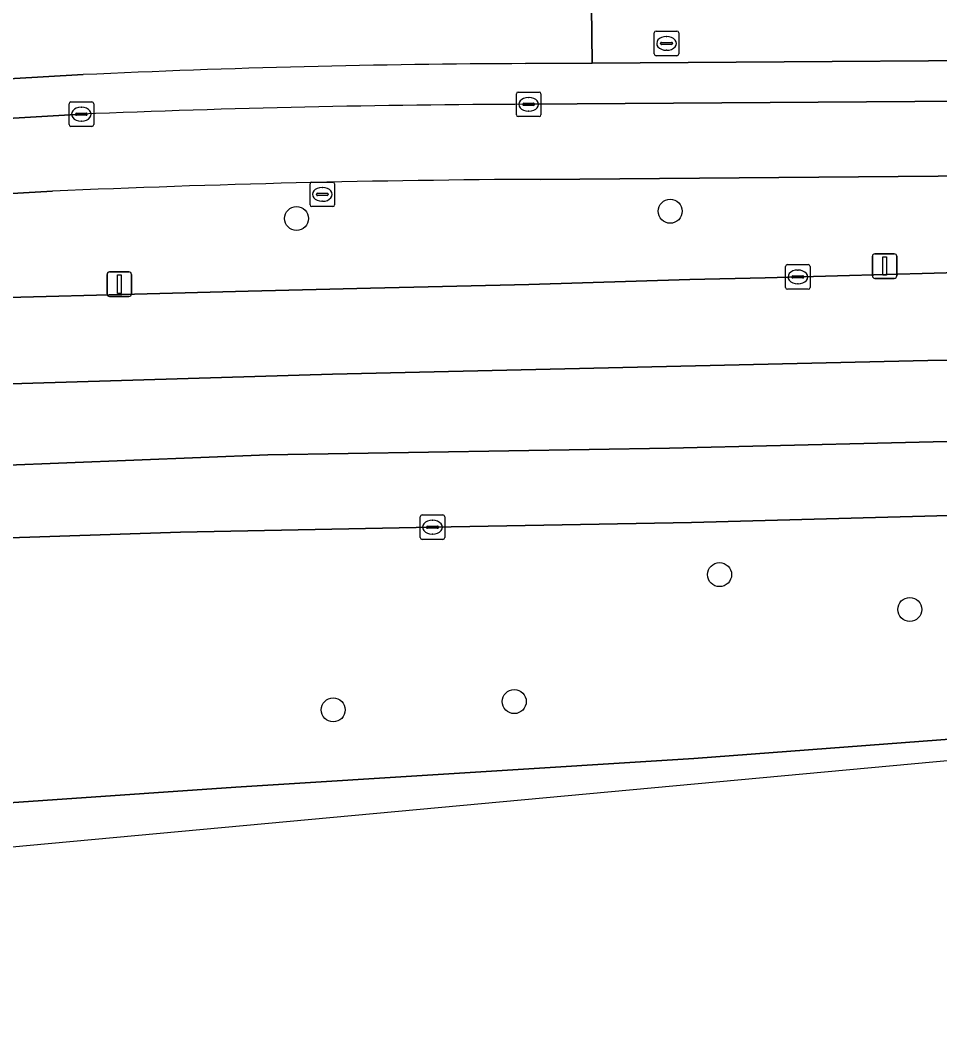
# Model space of a CAD drawing. Extents: x 161477 to 163040, y 383680 to 384871.
# Drawn here: x 161600.78 to 161638.25, y 383984.48 to 384025.39 of the extents above; entities that cross this region are included whole.
import ezdxf

# ---------------------------------------------------------------- set-up
doc = ezdxf.new("R2010")
doc.units = 0
for name, color, linetype in [('IMGEO_Berm_groen', 7, 'Continuous'), ('IMGEO_Boom', 7, 'Continuous'), ('IMGEO_Fietspad_open', 7, 'Continuous'), ('IMGEO_Groenvoorziening', 7, 'Continuous'), ('IMGEO_Kolk', 7, 'Continuous'), ('IMGEO_Lichtmast', 7, 'Continuous'), ('IMGEO_Rijbaan_lokaal_gesloten', 7, 'Continuous'), ('IMGEO_Rioolput', 7, 'Continuous'), ('IMGEO_Voetpad_open', 7, 'Continuous')]:
    doc.layers.add(name, color=color, linetype=linetype)

msp = doc.modelspace()

# ---------------------------------------------------------------- linework, layer by layer
at = {"layer": 'IMGEO_Berm_groen'}
for points in [[(161643.046, 384019.079), (161621.966, 384018.907)], [(161602.097, 384018.423), (161573.956, 384016.808), (161544.573, 384015.055), (161544.954, 384011.623), (161543.178, 384011.433), (161542.767, 384014.947), (161538.112, 384014.669), (161538.381, 384013.151), (161539.075, 384009.572)], [(161634.077, 384014.98), (161639.98, 384015.139), (161649.06, 384015.276), (161673.231, 384015.791), (161673.893, 384015.804), (161674.555, 384015.819), (161674.305, 384018.049), (161673.158, 384017.998)], [(161581.52, 384013.282), (161595.651, 384013.977), (161610.066, 384014.347), (161615.048, 384014.471), (161621.501, 384014.622), (161628.065, 384014.822), (161631.136, 384014.895), (161634.077, 384014.98)], [(161674.624, 384000), (161676.32, 384000.223), (161676.305, 384000.343), (161675.637, 384006.22), (161628.137, 384004.939), (161617.592, 384004.744), (161607.316, 384004.541), (161597.065, 384004.197), (161586.783, 384003.739), (161576.478, 384003.134), (161566.247, 384002.318), (161556.038, 384001.263), (161544.543, 384000), (161540.768, 383999.549), (161543.159, 383987.248), (161543.275, 383986.654), (161543.296, 383986.545)], [(161560.13, 383989.316), (161575.09, 383991.312), (161590.099, 383992.818), (161609.562, 383994.155), (161628.225, 383995.318), (161645.297, 383996.611)]]:
    msp.add_lwpolyline(points, dxfattribs=at)
msp.add_arc((161624.683, 383499.294), 519.62, 90.29961, 92.49124, dxfattribs=at)
at = {"layer": 'IMGEO_Boom'}
for centre in [(161612.041, 384017.312), (161627.264, 384017.608), (161629.274, 384002.81), (161637.023, 384001.393), (161620.91, 383997.642), (161613.534, 383997.304)]:
    msp.add_circle(centre, 0.489, dxfattribs=at)
at = {"layer": 'IMGEO_Fietspad_open'}
for points in [[(161643.117, 384022.113), (161621.498, 384021.962)], [(161603.276, 384021.56), (161541.971, 384017.963), (161539.854, 384016.067), (161538.31, 384018.1), (161537.494, 384018.06), (161536.678, 384018.019), (161538.112, 384014.669), (161542.767, 384014.947), (161544.573, 384015.055), (161573.956, 384016.808), (161602.097, 384018.423)], [(161621.966, 384018.907), (161643.046, 384019.079)]]:
    msp.add_lwpolyline(points, dxfattribs=at)
for centre, radius, start, end in [((161622.791, 383550.162), 471.801, 90.15703, 92.37059), ((161624.683, 383499.294), 519.62, 90.29961, 92.49124)]:
    msp.add_arc(centre, radius, start, end, dxfattribs=at)
at = {"layer": 'IMGEO_Groenvoorziening'}
for points in [[(161621.37, 384023.618), (161624.09, 384023.637), (161623.962, 384034.033), (161623.815, 384045.867)], [(161623.962, 384034.033), (161624.09, 384023.637), (161647.565, 384023.804)], [(161554.421, 384028.279), (161550.626, 384025.277), (161547.166, 384022.454), (161544.281, 384020.031), (161543.929, 384019.716), (161603.343, 384023.17)]]:
    msp.add_lwpolyline(points, dxfattribs=at)
msp.add_arc((161622.981, 383595.861), 427.76, 90.21583, 92.63136, dxfattribs=at)
at = {"layer": 'IMGEO_Kolk'}
for p, q in [((161620.997, 384021.536), (161620.997, 384022.388)), ((161621.072, 384022.462), (161621.924, 384022.462)), ((161621.485, 384022.242), (161621.51, 384022.242)), ((161621.998, 384022.388), (161621.998, 384021.536)), ((161602.775, 384021.134), (161602.775, 384021.986)), ((161602.85, 384022.06), (161603.702, 384022.06)), ((161603.263, 384021.84), (161603.288, 384021.84)), ((161603.776, 384021.986), (161603.776, 384021.134)), ((161621.256, 384021.956), (161621.256, 384021.968)), ((161621.694, 384021.919), (161621.296, 384021.919)), ((161621.299, 384022.005), (161621.697, 384022.005)), ((161621.74, 384021.968), (161621.74, 384021.956)), ((161603.034, 384021.554), (161603.034, 384021.566)), ((161603.472, 384021.517), (161603.074, 384021.517)), ((161603.077, 384021.603), (161603.475, 384021.603)), ((161603.518, 384021.566), (161603.518, 384021.554)), ((161621.924, 384021.462), (161621.072, 384021.462)), ((161621.508, 384021.682), (161621.483, 384021.682)), ((161603.702, 384021.06), (161602.85, 384021.06)), ((161603.286, 384021.28), (161603.261, 384021.28)), ((161631.962, 384014.507), (161631.962, 384015.359)), ((161632.037, 384015.433), (161632.889, 384015.433)), ((161632.963, 384015.359), (161632.963, 384014.507)), ((161632.221, 384014.927), (161632.221, 384014.939)), ((161632.659, 384014.89), (161632.261, 384014.89)), ((161632.264, 384014.976), (161632.662, 384014.976)), ((161632.45, 384015.213), (161632.475, 384015.213)), ((161632.705, 384014.939), (161632.705, 384014.927)), ((161632.473, 384014.653), (161632.448, 384014.653)), ((161632.889, 384014.433), (161632.037, 384014.433)), ((161617.078, 384004.317), (161617.078, 384005.169)), ((161617.153, 384005.243), (161618.005, 384005.243)), ((161618.079, 384005.169), (161618.079, 384004.317)), ((161617.337, 384004.737), (161617.337, 384004.749)), ((161617.775, 384004.7), (161617.377, 384004.7)), ((161617.38, 384004.786), (161617.778, 384004.786)), ((161617.566, 384005.023), (161617.591, 384005.023)), ((161617.821, 384004.749), (161617.821, 384004.737)), ((161618.005, 384004.243), (161617.153, 384004.243)), ((161617.589, 384004.463), (161617.564, 384004.463))]:
    msp.add_line(p, q, dxfattribs=at)
for points in [[(161620.997, 384021.536), (161620.997, 384022.388)], [(161621.072, 384022.462), (161621.924, 384022.462)], [(161621.998, 384022.388), (161621.998, 384021.536)], [(161602.775, 384021.134), (161602.775, 384021.986)], [(161602.85, 384022.06), (161603.702, 384022.06)], [(161603.776, 384021.986), (161603.776, 384021.134)], [(161621.924, 384021.462), (161621.072, 384021.462)], [(161603.702, 384021.06), (161602.85, 384021.06)], [(161631.962, 384014.507), (161631.962, 384015.359)], [(161632.037, 384015.433), (161632.889, 384015.433)], [(161632.963, 384015.359), (161632.963, 384014.507)], [(161632.889, 384014.433), (161632.037, 384014.433)], [(161617.078, 384004.317), (161617.078, 384005.169)], [(161617.153, 384005.243), (161618.005, 384005.243)], [(161618.079, 384005.169), (161618.079, 384004.317)], [(161618.005, 384004.243), (161617.153, 384004.243)]]:
    msp.add_lwpolyline(points, dxfattribs=at)
for centre, radius, start, end in [((161621.074, 384022.386), 0.0765, 91.552, 178.448), ((161621.074, 384022.386), 0.0765, 91.552, 178.448), ((161621.922, 384022.386), 0.0765, 1.552, 88.448), ((161621.922, 384022.386), 0.0765, 1.552, 88.448), ((161602.852, 384021.984), 0.0765, 91.552, 178.448), ((161602.852, 384021.984), 0.0765, 91.552, 178.448), ((161603.7, 384021.984), 0.0765, 1.552, 88.448), ((161603.7, 384021.984), 0.0765, 1.552, 88.448), ((161621.296, 384021.965), 0.0403, 85.8775, 175.7526), ((161621.293, 384021.955), 0.0366, 178.938, 274.7102), ((161621.697, 384021.962), 0.043, 264.8664, 352.4533), ((161621.701, 384021.967), 0.0386, 1.7309, 96.639), ((161603.074, 384021.563), 0.0403, 85.8775, 175.7526), ((161603.071, 384021.553), 0.0366, 178.938, 274.7102), ((161603.475, 384021.56), 0.043, 264.8664, 352.4533), ((161603.479, 384021.565), 0.0386, 1.7309, 96.639), ((161621.074, 384021.538), 0.0765, 181.552, 268.448), ((161621.074, 384021.538), 0.0765, 181.552, 268.448), ((161621.922, 384021.538), 0.0765, 271.552, 358.448), ((161621.922, 384021.538), 0.0765, 271.552, 358.448), ((161602.852, 384021.136), 0.0765, 181.552, 268.448), ((161602.852, 384021.136), 0.0765, 181.552, 268.448), ((161603.7, 384021.136), 0.0765, 271.552, 358.448), ((161603.7, 384021.136), 0.0765, 271.552, 358.448), ((161632.039, 384015.357), 0.0765, 91.552, 178.448), ((161632.039, 384015.357), 0.0765, 91.552, 178.448), ((161632.887, 384015.357), 0.0765, 1.552, 88.448), ((161632.887, 384015.357), 0.0765, 1.552, 88.448), ((161632.261, 384014.936), 0.0403, 85.8775, 175.7526), ((161632.258, 384014.926), 0.0366, 178.938, 274.7102), ((161632.662, 384014.933), 0.043, 264.8664, 352.4533), ((161632.666, 384014.938), 0.0386, 1.7309, 96.639), ((161632.039, 384014.509), 0.0765, 181.552, 268.448), ((161632.039, 384014.509), 0.0765, 181.552, 268.448), ((161632.887, 384014.509), 0.0765, 271.552, 358.448), ((161632.887, 384014.509), 0.0765, 271.552, 358.448), ((161617.155, 384005.167), 0.0765, 91.552, 178.448), ((161617.155, 384005.167), 0.0765, 91.552, 178.448), ((161618.003, 384005.167), 0.0765, 1.552, 88.448), ((161618.003, 384005.167), 0.0765, 1.552, 88.448), ((161617.377, 384004.746), 0.0403, 85.8775, 175.7526), ((161617.374, 384004.736), 0.0366, 178.938, 274.7102), ((161617.778, 384004.743), 0.043, 264.8664, 352.4533), ((161617.782, 384004.748), 0.0386, 1.7309, 96.639), ((161617.155, 384004.319), 0.0765, 181.552, 268.448), ((161617.155, 384004.319), 0.0765, 181.552, 268.448), ((161618.003, 384004.319), 0.0765, 271.552, 358.448), ((161618.003, 384004.319), 0.0765, 271.552, 358.448)]:
    msp.add_arc(centre, radius, start, end, dxfattribs=at)
for centre, major_axis, ratio, start_param, end_param in [((161621.484, 384021.962), (-0.387, 0.002), 0.722429, 4.712389, 7.853982), ((161621.509, 384021.962), (-0.39, 0.002), 0.717154, 1.570796, 4.712389), ((161603.262, 384021.56), (-0.387, 0.002), 0.722429, 4.712389, 7.853982), ((161603.287, 384021.56), (-0.39, 0.002), 0.717154, 1.570796, 4.712389), ((161632.449, 384014.933), (-0.387, 0.002), 0.722429, 4.712389, 7.853982), ((161632.474, 384014.933), (-0.39, 0.002), 0.717154, 1.570796, 4.712389), ((161617.565, 384004.743), (-0.387, 0.002), 0.722429, 4.712389, 7.853982), ((161617.59, 384004.743), (-0.39, 0.002), 0.717154, 1.570796, 4.712389)]:
    msp.add_ellipse(centre, major_axis=major_axis, ratio=ratio, start_param=start_param, end_param=end_param, dxfattribs=at)
at = {"layer": 'IMGEO_Lichtmast'}
for p, q in [((161635.501, 384014.974), (161635.501, 384015.774)), ((161635.501, 384015.774), (161635.501, 384014.974)), ((161635.601, 384015.874), (161636.391, 384015.874)), ((161636.391, 384015.874), (161635.601, 384015.874)), ((161636.491, 384015.774), (161636.491, 384014.974)), ((161636.491, 384014.974), (161636.491, 384015.774)), ((161604.324, 384014.238), (161604.324, 384015.038)), ((161604.324, 384015.038), (161604.324, 384014.238)), ((161604.424, 384015.138), (161605.214, 384015.138)), ((161605.214, 384015.138), (161604.424, 384015.138)), ((161605.314, 384015.038), (161605.314, 384014.238)), ((161605.314, 384014.238), (161605.314, 384015.038)), ((161636.391, 384014.874), (161635.601, 384014.874)), ((161635.601, 384014.874), (161636.391, 384014.874)), ((161605.214, 384014.138), (161604.424, 384014.138)), ((161604.424, 384014.138), (161605.214, 384014.138))]:
    msp.add_line(p, q, dxfattribs=at)
for points in [[(161635.921, 384015.749), (161636.071, 384015.749), (161636.071, 384014.999), (161635.921, 384014.999), (161635.921, 384015.749)], [(161604.744, 384015.013), (161604.894, 384015.013), (161604.894, 384014.263), (161604.744, 384014.263), (161604.744, 384015.013)]]:
    msp.add_lwpolyline(points, dxfattribs=at)
for centre, start, end in [((161635.601, 384015.774), 90, 180), ((161635.601, 384015.774), 90, 180), ((161636.391, 384015.774), 0, 90), ((161636.391, 384015.774), 360, 90), ((161604.424, 384015.038), 90, 180), ((161604.424, 384015.038), 90, 180), ((161605.214, 384015.038), 0, 90), ((161605.214, 384015.038), 360, 90), ((161635.601, 384014.974), 180, 270), ((161635.601, 384014.974), 180, 270), ((161636.391, 384014.974), 270, 0), ((161636.391, 384014.974), 270, 0), ((161604.424, 384014.238), 180, 270), ((161604.424, 384014.238), 180, 270), ((161605.214, 384014.238), 270, 0), ((161605.214, 384014.238), 270, 0)]:
    msp.add_arc(centre, 0.1, start, end, dxfattribs=at)
at = {"layer": 'IMGEO_Rijbaan_lokaal_gesloten'}
for points in [[(161554.858, 384011.021), (161541.743, 384009.578), (161541.512, 384009.524), (161539.504, 384009.307), (161539.126, 384009.289), (161539.778, 384005.647), (161551.073, 384007.077), (161560.971, 384008.077), (161581.017, 384009.777), (161596.764, 384010.478), (161613.51, 384010.978), (161637.755, 384011.527), (161655.901, 384011.677), (161674.959, 384012.236), (161674.555, 384015.819)], [(161674.555, 384015.819), (161673.893, 384015.804), (161673.231, 384015.791), (161649.06, 384015.276), (161639.98, 384015.139), (161634.077, 384014.98), (161631.136, 384014.895), (161628.065, 384014.822), (161621.501, 384014.622), (161615.048, 384014.471), (161610.066, 384014.347), (161595.651, 384013.977), (161581.52, 384013.282)], [(161543.69, 383984.477), (161581.907, 383990.015), (161676.504, 383998.747), (161676.32, 384000.223), (161674.624, 384000), (161664.258, 383998.634)], [(161645.297, 383996.611), (161628.225, 383995.318), (161609.562, 383994.155), (161590.099, 383992.818), (161575.09, 383991.312), (161560.13, 383989.316)]]:
    msp.add_lwpolyline(points, dxfattribs=at)
for points in [[(161674.959, 384012.236), (161655.901, 384011.677), (161637.755, 384011.527), (161613.51, 384010.978), (161596.764, 384010.478), (161581.017, 384009.777), (161560.971, 384008.077), (161551.073, 384007.077), (161539.778, 384005.647), (161540.294, 384002.523), (161555.23, 384004.156), (161571.858, 384005.787), (161591.747, 384006.929), (161610.875, 384007.69), (161627.231, 384007.962), (161649.838, 384008.505), (161672.552, 384008.94), (161675.32, 384009.03)], [(161675.32, 384009.03), (161672.552, 384008.94), (161649.838, 384008.505), (161627.231, 384007.962), (161610.875, 384007.69), (161591.747, 384006.929), (161571.858, 384005.787), (161555.23, 384004.156), (161540.294, 384002.523), (161540.768, 383999.549), (161544.543, 384000), (161556.038, 384001.263), (161566.247, 384002.318), (161576.478, 384003.134), (161586.783, 384003.739), (161597.065, 384004.197), (161607.316, 384004.541), (161617.592, 384004.744), (161628.137, 384004.939), (161675.637, 384006.22)]]:
    msp.add_lwpolyline(points, close=True, dxfattribs=at)
at = {"layer": 'IMGEO_Rioolput'}
for p, q in [((161626.612, 384024.016), (161626.612, 384024.868)), ((161626.687, 384024.942), (161627.539, 384024.942)), ((161627.1, 384024.722), (161627.125, 384024.722)), ((161627.613, 384024.868), (161627.613, 384024.016)), ((161626.871, 384024.436), (161626.871, 384024.448)), ((161627.309, 384024.399), (161626.911, 384024.399)), ((161626.914, 384024.485), (161627.312, 384024.485)), ((161627.355, 384024.448), (161627.355, 384024.436)), ((161627.539, 384023.942), (161626.687, 384023.942)), ((161627.123, 384024.162), (161627.098, 384024.162)), ((161612.59, 384017.869), (161612.59, 384018.721)), ((161612.665, 384018.795), (161613.517, 384018.795)), ((161613.078, 384018.575), (161613.103, 384018.575)), ((161613.591, 384018.721), (161613.591, 384017.869)), ((161612.849, 384018.289), (161612.849, 384018.301)), ((161613.287, 384018.252), (161612.889, 384018.252)), ((161612.892, 384018.338), (161613.29, 384018.338)), ((161613.333, 384018.301), (161613.333, 384018.289)), ((161613.517, 384017.795), (161612.665, 384017.795)), ((161613.101, 384018.015), (161613.076, 384018.015))]:
    msp.add_line(p, q, dxfattribs=at)
for points in [[(161626.612, 384024.016), (161626.612, 384024.868)], [(161626.687, 384024.942), (161627.539, 384024.942)], [(161627.613, 384024.868), (161627.613, 384024.016)], [(161627.539, 384023.942), (161626.687, 384023.942)], [(161612.59, 384017.869), (161612.59, 384018.721)], [(161612.665, 384018.795), (161613.517, 384018.795)], [(161613.591, 384018.721), (161613.591, 384017.869)], [(161613.517, 384017.795), (161612.665, 384017.795)]]:
    msp.add_lwpolyline(points, dxfattribs=at)
for centre, radius, start, end in [((161626.689, 384024.866), 0.0765, 91.552, 178.448), ((161626.689, 384024.866), 0.0765, 91.552, 178.448), ((161627.537, 384024.866), 0.0765, 1.552, 88.448), ((161627.537, 384024.866), 0.0765, 1.552, 88.448), ((161626.911, 384024.445), 0.0403, 85.8775, 175.7526), ((161626.908, 384024.435), 0.0366, 178.938, 274.7102), ((161627.312, 384024.442), 0.043, 264.8664, 352.4533), ((161627.316, 384024.447), 0.0386, 1.7309, 96.639), ((161626.689, 384024.018), 0.0765, 181.552, 268.448), ((161626.689, 384024.018), 0.0765, 181.552, 268.448), ((161627.537, 384024.018), 0.0765, 271.552, 358.448), ((161627.537, 384024.018), 0.0765, 271.552, 358.448), ((161612.667, 384018.719), 0.0765, 91.552, 178.448), ((161612.667, 384018.719), 0.0765, 91.552, 178.448), ((161613.515, 384018.719), 0.0765, 1.552, 88.448), ((161613.515, 384018.719), 0.0765, 1.552, 88.448), ((161612.889, 384018.298), 0.0403, 85.8775, 175.7526), ((161612.886, 384018.288), 0.0366, 178.938, 274.7102), ((161613.29, 384018.295), 0.043, 264.8664, 352.4533), ((161613.294, 384018.3), 0.0386, 1.7309, 96.639), ((161612.667, 384017.871), 0.0765, 181.552, 268.448), ((161612.667, 384017.871), 0.0765, 181.552, 268.448), ((161613.515, 384017.871), 0.0765, 271.552, 358.448), ((161613.515, 384017.871), 0.0765, 271.552, 358.448)]:
    msp.add_arc(centre, radius, start, end, dxfattribs=at)
for centre, major_axis, ratio, start_param, end_param in [((161627.099, 384024.442), (-0.387, 0.002), 0.722429, 4.712389, 7.853982), ((161627.124, 384024.442), (-0.39, 0.002), 0.717154, 1.570796, 4.712389), ((161613.077, 384018.295), (-0.387, 0.002), 0.722429, 4.712389, 7.853982), ((161613.102, 384018.295), (-0.39, 0.002), 0.717154, 1.570796, 4.712389)]:
    msp.add_ellipse(centre, major_axis=major_axis, ratio=ratio, start_param=start_param, end_param=end_param, dxfattribs=at)
at = {"layer": 'IMGEO_Voetpad_open'}
for points in [[(161647.565, 384023.804), (161624.09, 384023.637), (161621.37, 384023.618)], [(161603.343, 384023.17), (161543.929, 384019.716), (161542.987, 384018.873), (161541.971, 384017.963), (161603.276, 384021.56)], [(161621.498, 384021.962), (161643.117, 384022.113)]]:
    msp.add_lwpolyline(points, dxfattribs=at)
for centre, radius, start, end in [((161622.981, 383595.861), 427.76, 90.21583, 92.63136), ((161622.791, 383550.162), 471.801, 90.15703, 92.37059)]:
    msp.add_arc(centre, radius, start, end, dxfattribs=at)

doc.saveas('drawing.dxf')
